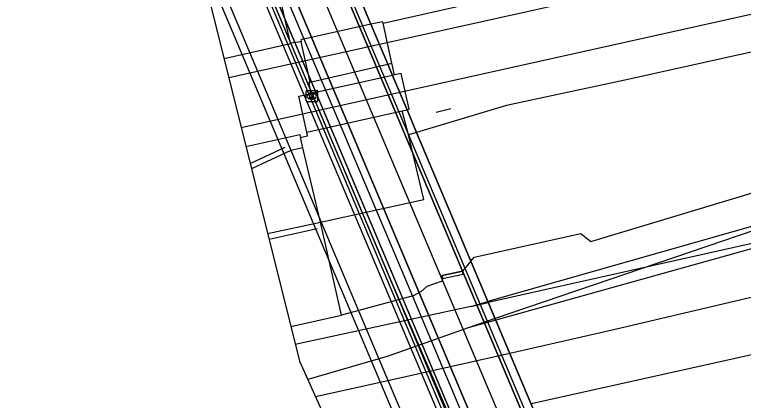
# Model space of a CAD drawing. Extents: x 161477 to 163040, y 383680 to 384868.
# Drawn here: x 161699.1 to 161762.5, y 383800 to 383833.6 of the extents above; entities that cross this region are included whole.
import ezdxf

# ---------------------------------------------------------------- set-up
doc = ezdxf.new("R2010")
doc.units = 0
for name, color, linetype in [('IMGEO_Berm_open', 7, 'Continuous'), ('IMGEO_Dek', 7, 'Continuous'), ('IMGEO_Fietspad_gesloten', 7, 'Continuous'), ('IMGEO_Hek', 7, 'Continuous'), ('IMGEO_Kademuur', 7, 'Continuous'), ('IMGEO_Kolk', 7, 'Continuous'), ('IMGEO_Muur', 7, 'Continuous'), ('IMGEO_Overweg_gesloten', 7, 'Continuous'), ('IMGEO_Perron', 7, 'Continuous'), ('IMGEO_Spoor', 7, 'Continuous'), ('IMGEO_Spoorbaan_gesloten', 7, 'Continuous'), ('IMGEO_Spoorbaan_halfverhard', 7, 'Continuous'), ('IMGEO_Terreindeel_gesloten', 7, 'Continuous'), ('IMGEO_Terreindeel_halfverhard', 7, 'Continuous'), ('IMGEO_Terreindeel_onvherhard', 7, 'Continuous'), ('IMGEO_Terreindeel_open', 7, 'Continuous'), ('IMGEO_Voetpad_gesloten', 7, 'Continuous'), ('IMGEO_Voetpad_open', 7, 'Continuous')]:
    doc.layers.add(name, color=color, linetype=linetype)

msp = doc.modelspace()

# ---------------------------------------------------------------- linework, layer by layer
at = {"layer": 'IMGEO_Berm_open'}
msp.add_lwpolyline([(161747.987, 383773.068), (161716.864, 383846.91)], dxfattribs=at)
at = {"layer": 'IMGEO_Dek'}
for points in [[(161749.382, 383773.645), (161718.259, 383847.488), (161718.011, 383848.097), (161717.765, 383848.751), (161717.535, 383849.411), (161717.323, 383850.077), (161717.128, 383850.748), (161716.95, 383851.423), (161716.798, 383852.063), (161711.536, 383875.684), (161699.962, 383926.496)], [(161704.933, 383894.915), (161709.395, 383875.454), (161709.447, 383875.219), (161709.563, 383874.697), (161714.712, 383851.585), (161714.873, 383850.904), (161715.065, 383850.176), (161715.276, 383849.452), (161715.505, 383848.734), (161715.753, 383848.022), (161716.018, 383847.317), (161716.282, 383846.669), (161747.405, 383772.827)], [(161708.346, 383865.807), (161723.883, 383803.473), (161746.471, 383753.366)], [(161722.149, 383849.098), (161753.273, 383775.254)], [(161753.55, 383775.369), (161722.426, 383849.213)], [(161747.987, 383773.068), (161731.952, 383810.263), (161716.559, 383846.784)], [(161754.197, 383775.636), (161738.8, 383812.167), (161734.085, 383823.354), (161733.249, 383825.336), (161731.984, 383828.338), (161731.576, 383829.307), (161730.111, 383832.783), (161725.494, 383843.737)], [(161714.817, 383839.846), (161727.989, 383808.593), (161743.708, 383771.298)]]:
    msp.add_lwpolyline(points, dxfattribs=at)
at = {"layer": 'IMGEO_Fietspad_gesloten'}
for points in [[(161762.308, 383734.375), (161755.175, 383756.235), (161749.829, 383772.453), (161749.686, 383772.867), (161749.547, 383773.239), (161749.382, 383773.645), (161718.259, 383847.488), (161718.011, 383848.097), (161717.765, 383848.751), (161717.535, 383849.411), (161717.323, 383850.077), (161717.128, 383850.748), (161716.95, 383851.423), (161716.798, 383852.063), (161711.536, 383875.684), (161699.962, 383926.496), (161699.67, 383926.444)], [(161757.35, 383756.952), (161751.999, 383773.184), (161751.841, 383773.642), (161751.681, 383774.071), (161751.498, 383774.52), (161720.375, 383848.364), (161720.144, 383848.933), (161719.918, 383849.531), (161719.708, 383850.135), (161719.513, 383850.745), (161719.334, 383851.36), (161719.03, 383852.576), (161713.771, 383876.182)], [(161716.864, 383846.91), (161732.256, 383810.392), (161747.987, 383773.068)]]:
    msp.add_lwpolyline(points, dxfattribs=at)
at = {"layer": 'IMGEO_Hek'}
for points in [[(161735.78, 383825.142), (161737.068, 383825.451)], [(161719.596, 383820.671), (161722.634, 383822.082)], [(161725.416, 383814.976), (161721.243, 383814.064)]]:
    msp.add_lwpolyline(points, dxfattribs=at)
at = {"layer": 'IMGEO_Kademuur'}
for points in [[(161767.49, 383716.575), (161761.709, 383734.131), (161761.374, 383735.159), (161760.956, 383736.442), (161754.567, 383756.034), (161749.223, 383772.248), (161749.084, 383772.651), (161748.951, 383773.006), (161748.791, 383773.4), (161733.057, 383810.729), (161717.668, 383847.243), (161717.415, 383847.864), (161717.163, 383848.533), (161716.928, 383849.208), (161716.711, 383849.89), (161716.511, 383850.577), (161716.329, 383851.268), (161716.174, 383851.92), (161710.911, 383875.545), (161700.92, 383919.408), (161699.398, 383926.091)], [(161711.536, 383875.684), (161716.798, 383852.063), (161716.95, 383851.423), (161717.128, 383850.748), (161717.323, 383850.077), (161717.535, 383849.411), (161717.765, 383848.751), (161718.011, 383848.097), (161718.259, 383847.488), (161749.382, 383773.645), (161749.547, 383773.239), (161749.686, 383772.867), (161749.829, 383772.453), (161755.175, 383756.235)]]:
    msp.add_lwpolyline(points, dxfattribs=at)
at = {"layer": 'IMGEO_Kolk'}
for p, q in [((161724.467, 383826.106), (161724.467, 383826.958)), ((161724.542, 383827.032), (161725.394, 383827.032)), ((161724.955, 383826.812), (161724.98, 383826.812)), ((161725.468, 383826.958), (161725.468, 383826.106)), ((161724.978, 383826.252), (161724.953, 383826.252)), ((161725.394, 383826.032), (161724.542, 383826.032))]:
    msp.add_line(p, q, dxfattribs=at)
for points in [[(161724.467, 383826.106), (161724.467, 383826.958)], [(161724.542, 383827.032), (161725.394, 383827.032)], [(161724.788, 383826.732), (161724.911, 383826.732), (161724.911, 383826.581), (161725.041, 383826.732), (161725.205, 383826.732), (161725.059, 383826.581), (161725.212, 383826.332), (161725.06, 383826.332), (161724.975, 383826.496), (161724.911, 383826.429), (161724.911, 383826.332), (161724.788, 383826.332), (161724.788, 383826.732)], [(161725.468, 383826.958), (161725.468, 383826.106)], [(161725.394, 383826.032), (161724.542, 383826.032)]]:
    msp.add_lwpolyline(points, dxfattribs=at)
for centre, start, end in [((161724.544, 383826.956), 91.55205, 178.44795), ((161724.544, 383826.956), 91.55205, 178.44795), ((161725.392, 383826.956), 1.55205, 88.44795), ((161725.392, 383826.956), 1.55205, 88.44795), ((161724.544, 383826.108), 181.55205, 268.44795), ((161724.544, 383826.108), 181.55205, 268.44795), ((161725.392, 383826.108), 271.55205, 358.44795), ((161725.392, 383826.108), 271.55205, 358.44795)]:
    msp.add_arc(centre, 0.0765, start, end, dxfattribs=at)
for centre, major_axis, ratio, start_param, end_param in [((161724.954, 383826.532), (-0.387, 0.002), 0.722429, 4.712389, 7.853982), ((161724.979, 383826.532), (-0.39, 0.002), 0.717154, 1.570796, 4.712389)]:
    msp.add_ellipse(centre, major_axis=major_axis, ratio=ratio, start_param=start_param, end_param=end_param, dxfattribs=at)
at = {"layer": 'IMGEO_Muur'}
for points in [[(161699.398, 383926.091), (161699.25, 383926.065), (161699.102, 383926.039), (161702.06, 383909.389), (161704.933, 383894.915), (161709.395, 383875.454), (161709.563, 383874.697), (161714.712, 383851.585), (161714.873, 383850.904), (161715.065, 383850.176), (161715.276, 383849.452), (161715.505, 383848.734), (161715.753, 383848.022), (161716.018, 383847.317), (161716.282, 383846.669), (161747.405, 383772.827)], [(161753.143, 383755.565), (161753.285, 383755.612), (161753.427, 383755.659), (161748.085, 383771.865), (161747.955, 383772.245), (161747.833, 383772.57), (161747.682, 383772.942), (161731.952, 383810.263), (161716.559, 383846.784), (161716.298, 383847.427), (161716.035, 383848.124), (161715.79, 383848.829), (161715.563, 383849.54), (161715.354, 383850.256), (161715.164, 383850.977), (161715.005, 383851.652), (161709.856, 383874.762)], [(161752.651, 383755.771), (161747.42, 383771.641), (161747.294, 383772.007), (161747.179, 383772.315), (161747.033, 383772.673), (161731.305, 383809.991), (161715.91, 383846.516), (161715.644, 383847.171), (161715.375, 383847.885), (161715.124, 383848.607), (161714.891, 383849.335), (161714.678, 383850.068), (161714.483, 383850.807), (161714.321, 383851.495), (161709.247, 383874.268)], [(161747.682, 383772.942), (161716.559, 383846.784), (161716.298, 383847.427), (161716.035, 383848.124), (161715.79, 383848.829), (161715.563, 383849.54), (161715.354, 383850.256)], [(161749.899, 383754.864), (161744.674, 383770.715), (161744.567, 383771.026), (161744.479, 383771.261), (161744.355, 383771.566), (161728.634, 383808.865), (161713.717, 383844.258)]]:
    msp.add_lwpolyline(points, dxfattribs=at)
at = {"layer": 'IMGEO_Overweg_gesloten'}
for points in [[(161730.111, 383832.783), (161724.011, 383831.442), (161724.05, 383831.266)], [(161731.161, 383832.867), (161731.13, 383833.007), (161730.111, 383832.783)], [(161731.576, 383829.307), (161730.111, 383832.783)], [(161730.111, 383832.783), (161731.576, 383829.307)], [(161731.925, 383829.388), (161731.161, 383832.867)], [(161724.822, 383827.751), (161724.05, 383831.266)], [(161724.822, 383827.751), (161731.576, 383829.307)], [(161731.576, 383829.307), (161731.925, 383829.388)], [(161731.984, 383828.338), (161724.909, 383826.763)], [(161732.148, 383828.375), (161731.984, 383828.338)], [(161732.818, 383825.24), (161733.249, 383825.336), (161731.984, 383828.338)], [(161731.984, 383828.338), (161733.249, 383825.336)], [(161733.249, 383825.336), (161733.446, 383825.38), (161732.75, 383828.509), (161732.148, 383828.375)], [(161724.52, 383823.396), (161723.824, 383826.522), (161724.909, 383826.763)], [(161724.52, 383823.396), (161732.818, 383825.24)]]:
    msp.add_lwpolyline(points, dxfattribs=at)
at = {"layer": 'IMGEO_Perron'}
for points in [[(161723.099, 383831.128), (161721.811, 383836.885)], [(161723.099, 383831.128), (161723.11, 383831.076), (161717.324, 383829.786)], [(161719.229, 383822.146), (161723.915, 383823.2), (161723.981, 383822.917)], [(161724.188, 383822.031), (161723.981, 383822.917)], [(161724.188, 383822.031), (161723.129, 383821.785), (161719.715, 383820.194)], [(161721.119, 383814.562), (161725.721, 383815.569)], [(161727.543, 383807.476), (161725.721, 383815.569)], [(161723.133, 383806.483), (161727.543, 383807.476)]]:
    msp.add_lwpolyline(points, dxfattribs=at)
at = {"layer": 'IMGEO_Spoor'}
for points in [[(162120.881, 383892.678), (162062.311, 383879.66), (162037.807, 383873.917), (162000.827, 383864.776), (161960.938, 383854.598), (161931.694, 383847.232), (161887.217, 383836.563), (161822.475, 383822.203), (161794.192, 383815.825), (161768.232, 383810.185), (161751.352, 383806.22), (161742.184, 383804.138)], [(162124.705, 383888.448), (162110.918, 383885.28), (162073.481, 383876.953), (162044.87, 383870.406), (162018.829, 383864.099), (161926.165, 383840.83), (161904.985, 383835.707), (161880.47, 383830.073), (161744.037, 383799.741)], [(161903.397, 383869.387), (161898.271, 383868.21), (161875.366, 383863.331), (161858.277, 383859.477), (161835.183, 383854.417), (161757.446, 383836.94), (161730.852, 383831.025)], [(161904.374, 383864.997), (161886.895, 383861.275), (161827.55, 383847.971), (161732.614, 383826.843)], [(161730.852, 383831.025), (161717.742, 383828.109)], [(161732.614, 383826.843), (161718.823, 383823.774)], [(161770.675, 383817.305), (161740.286, 383808.64)], [(161770.675, 383817.305), (161740.91, 383807.16)], [(161771.313, 383815.494), (161740.321, 383808.557)], [(161771.313, 383815.494), (161740.964, 383807.032)], [(161738.801, 383808.217), (161740.286, 383808.64)], [(161738.801, 383808.217), (161740.321, 383808.557)], [(161738.801, 383808.217), (161723.523, 383804.917)], [(161740.91, 383807.16), (161738.578, 383806.366)], [(161740.964, 383807.032), (161738.578, 383806.366)], [(161738.578, 383806.366), (161731.597, 383803.881)], [(161742.184, 383804.138), (161732.111, 383801.851)], [(161731.597, 383803.881), (161724.611, 383801.858)], [(161732.111, 383801.851), (161725.293, 383800.345)]]:
    msp.add_lwpolyline(points, dxfattribs=at)
at = {"layer": 'IMGEO_Spoorbaan_gesloten'}
for points in [[(161738.8, 383812.167), (161738.074, 383811.29)], [(161736.348, 383810.661), (161736.305, 383810.428), (161734.973, 383809.961), (161734.469, 383809.519), (161733.781, 383809.153), (161727.543, 383807.476)]]:
    msp.add_lwpolyline(points, dxfattribs=at)
at = {"layer": 'IMGEO_Spoorbaan_halfverhard'}
for points in [[(161738.8, 383812.167), (161739.097, 383812.525), (161748.36, 383814.578), (161749.23, 383813.874), (161763.694, 383818.226), (161764.048, 383819.188), (161769.612, 383820.731), (161774.846, 383822.458), (161779.997, 383824.916), (161804.37, 383833.339), (161807.325, 383833.951), (161832.593, 383842.069), (161841.369, 383846.435), (161840.96, 383847.258), (161787.153, 383835.688), (161752.2, 383827.921), (161741.915, 383825.707), (161734.085, 383823.354)], [(161731.161, 383832.867), (161741.226, 383835.179), (161778.756, 383843.512), (161778.695, 383843.791)], [(161724.05, 383831.266), (161723.099, 383831.128)], [(161732.148, 383828.375), (161731.925, 383829.388)], [(161724.909, 383826.763), (161724.79, 383827.299), (161724.748, 383827.744), (161724.822, 383827.751)], [(161733.249, 383825.336), (161734.085, 383823.354)], [(161723.981, 383822.917), (161724.595, 383823.06), (161724.52, 383823.396)], [(161738.8, 383812.167), (161754.197, 383775.636), (161754.401, 383775.133), (161754.589, 383774.631), (161754.766, 383774.117), (161758.469, 383762.883)]]:
    msp.add_lwpolyline(points, dxfattribs=at)
at = {"layer": 'IMGEO_Terreindeel_gesloten'}
msp.add_lwpolyline([(161736.348, 383810.661), (161738.127, 383811.045), (161738.074, 383811.29), (161736.295, 383810.905), (161736.348, 383810.661)], dxfattribs=at)
at = {"layer": 'IMGEO_Terreindeel_halfverhard'}
for points in [[(161738.8, 383812.167), (161734.085, 383823.354), (161733.366, 383823.154)], [(161736.348, 383810.661), (161736.295, 383810.905), (161738.074, 383811.29)]]:
    msp.add_lwpolyline(points, dxfattribs=at)
at = {"layer": 'IMGEO_Terreindeel_onvherhard'}
msp.add_lwpolyline([(161734.085, 383823.354), (161738.8, 383812.167)], dxfattribs=at)
at = {"layer": 'IMGEO_Terreindeel_open'}
for points in [[(161730.111, 383832.783), (161725.494, 383843.737)], [(161725.494, 383843.737), (161730.111, 383832.783)], [(161731.984, 383828.338), (161731.576, 383829.307)], [(161731.576, 383829.307), (161731.984, 383828.338)], [(161733.366, 383823.154), (161732.818, 383825.24)], [(161725.721, 383815.569), (161734.704, 383817.534), (161733.366, 383823.154)]]:
    msp.add_lwpolyline(points, dxfattribs=at)
at = {"layer": 'IMGEO_Voetpad_gesloten'}
msp.add_lwpolyline([(161759.173, 383757.553), (161753.819, 383773.798), (161753.648, 383774.292), (161753.469, 383774.769), (161753.273, 383775.254), (161722.149, 383849.098), (161721.932, 383849.633), (161721.724, 383850.185), (161721.53, 383850.743), (161721.35, 383851.306), (161721.185, 383851.873), (161721.034, 383852.444), (161720.902, 383853.005), (161715.761, 383876.078)], dxfattribs=at)
at = {"layer": 'IMGEO_Voetpad_open'}
msp.add_lwpolyline([(161725.721, 383815.569), (161724.188, 383822.031)], dxfattribs=at)

doc.saveas('drawing.dxf')
